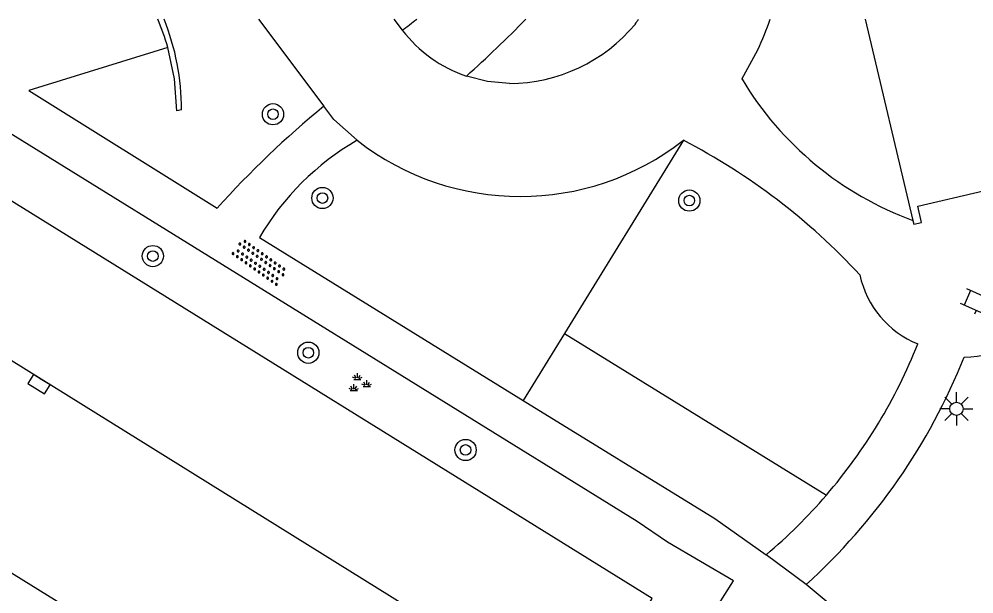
# Model space of a CAD drawing. Extents: x 128999 to 131010, y 395498 to 399007.
# Drawn here: x 129992.86 to 130028.87, y 398978.33 to 399000 of the extents above; entities that cross this region are included whole.
import ezdxf

# ---------------------------------------------------------------- set-up
doc = ezdxf.new("R2010")
doc.units = 0
for name, color, linetype in [('gg-afsc-muur', 7, 'Continuous'), ('gg-bbg-hoofdgebouw', 7, 'Continuous'), ('gg-knt-verharding', 7, 'Continuous'), ('gg-knt-verharding nz', 7, 'Continuous'), ('gt-grn-groengrens', 7, 'Continuous'), ('gt-symb-boom', 7, 'Continuous'), ('gt-symb-groenvak', 7, 'Continuous'), ('gt-symb-klinker verharding', 7, 'Continuous'), ('gt-symb-kolk', 7, 'Continuous'), ('gt-symb-lichtmast', 7, 'Continuous'), ('gt-symb-overige verharding', 7, 'Continuous')]:
    doc.layers.add(name, color=color, linetype=linetype)

# ---------------------------------------------------------------- blocks, each defined once
blk = doc.blocks.new('gt0-KL1')
at = {"layer": 'gt-symb-klinker verharding'}
for p, q in [((-0.5, 0.3), (-0.5, 0.45)), ((0.5, 0.3), (0.5, 0.45)), ((-1.15, 0.3), (1.15, 0.3)), ((-1, -0.3), (-1, 0.3)), ((0, -0.3), (0, 0.3)), ((1, -0.3), (1, 0.3)), ((-1.15, -0.3), (1.15, -0.3)), ((-0.5, -0.45), (-0.5, -0.3)), ((0.5, -0.45), (0.5, -0.3))]:
    blk.add_line(p, q, dxfattribs=at)
blk = doc.blocks.new('gt0-LMAST')
at = {"layer": 'gt-symb-lichtmast'}
for p, q in [((-0.182, 0.173), (-0.447, 0.438)), ((-0.005, 0.246), (-0.005, 0.621)), ((0.172, 0.173), (0.437, 0.438)), ((-0.255, -0.004), (-0.63, -0.004)), ((-0.182, -0.181), (-0.447, -0.446)), ((-0.005, -0.254), (-0.005, -0.629)), ((0.437, -0.446), (0.172, -0.181)), ((0.245, -0.004), (0.62, -0.004))]:
    blk.add_line(p, q, dxfattribs=at)
blk.add_circle((-0.005, -0.004), 0.25, dxfattribs=at)
blk = doc.blocks.new('gt0-BOOM')
at = {"layer": 'gt-symb-boom'}
for radius in [0.4, 0.2]:
    blk.add_circle((0, 0), radius, dxfattribs=at)
blk = doc.blocks.new('gt0-GRVAK')
at = {"layer": 'gt-symb-groenvak'}
for p, q in [((-0.047, 0.214), (-0.047, 0.393)), ((-0.11, 0.189), (-0.228, 0.24)), ((-0.182, 0.153), (0.088, 0.153)), ((-0.091, 0.211), (-0.156, 0.322)), ((-0.004, 0.211), (0.061, 0.322)), ((0.015, 0.189), (0.133, 0.24)), ((0.262, -0.052), (0.197, 0.059)), ((0.305, -0.049), (0.305, 0.13)), ((0.349, -0.052), (0.414, 0.059)), ((-0.245, -0.228), (-0.363, -0.177)), ((-0.318, -0.264), (-0.047, -0.264)), ((-0.226, -0.206), (-0.291, -0.095)), ((-0.183, -0.203), (-0.183, -0.024)), ((-0.139, -0.206), (-0.074, -0.095)), ((-0.12, -0.228), (-0.002, -0.177)), ((0.243, -0.074), (0.125, -0.023)), ((0.17, -0.11), (0.441, -0.11)), ((0.368, -0.074), (0.486, -0.023))]:
    blk.add_line(p, q, dxfattribs=at)
blk = doc.blocks.new('gt0-KOLK')
at = {"layer": 'gt-symb-kolk'}
blk.add_lwpolyline([(0, 0), (0.375, 0), (0.375, 0.4), (-0.375, 0.4), (-0.375, 0), (0, 0)], dxfattribs=at)
blk = doc.blocks.new('gt0-OVH')
at = {"layer": 'gt-symb-overige verharding'}
for points in [[(-0.972, 0.298), (-0.967, 0.308), (-0.965, 0.319), (-0.966, 0.33), (-0.971, 0.34), (-0.978, 0.348), (-0.988, 0.353), (-0.999, 0.355), (-1.01, 0.354), (-1.02, 0.349), (-1.028, 0.342), (-1.033, 0.332), (-1.035, 0.321), (-1.034, 0.31), (-1.029, 0.3), (-1.022, 0.292), (-1.012, 0.287), (-1.001, 0.285), (-0.99, 0.286), (-0.98, 0.291)], [(-0.872, 0.106), (-0.867, 0.116), (-0.865, 0.126), (-0.866, 0.137), (-0.871, 0.147), (-0.878, 0.156), (-0.888, 0.161), (-0.899, 0.163), (-0.91, 0.162), (-0.92, 0.157), (-0.928, 0.15), (-0.933, 0.14), (-0.935, 0.129), (-0.934, 0.118), (-0.929, 0.108), (-0.922, 0.1), (-0.912, 0.095), (-0.901, 0.092), (-0.89, 0.094), (-0.88, 0.098)], [(-0.772, 0.298), (-0.767, 0.308), (-0.765, 0.319), (-0.766, 0.33), (-0.771, 0.34), (-0.778, 0.348), (-0.788, 0.353), (-0.799, 0.355), (-0.81, 0.354), (-0.82, 0.349), (-0.828, 0.342), (-0.833, 0.332), (-0.835, 0.321), (-0.834, 0.31), (-0.829, 0.3), (-0.822, 0.292), (-0.812, 0.287), (-0.801, 0.285), (-0.79, 0.286), (-0.78, 0.291)], [(-0.672, 0.106), (-0.667, 0.116), (-0.665, 0.126), (-0.666, 0.137), (-0.671, 0.147), (-0.678, 0.156), (-0.688, 0.161), (-0.699, 0.163), (-0.71, 0.162), (-0.72, 0.157), (-0.728, 0.15), (-0.733, 0.14), (-0.735, 0.129), (-0.734, 0.118), (-0.729, 0.108), (-0.722, 0.1), (-0.712, 0.095), (-0.701, 0.092), (-0.69, 0.094), (-0.68, 0.098)], [(-0.572, 0.298), (-0.567, 0.308), (-0.565, 0.319), (-0.566, 0.33), (-0.571, 0.34), (-0.578, 0.348), (-0.588, 0.353), (-0.599, 0.355), (-0.61, 0.354), (-0.62, 0.349), (-0.628, 0.342), (-0.633, 0.332), (-0.635, 0.321), (-0.634, 0.31), (-0.629, 0.3), (-0.622, 0.292), (-0.612, 0.287), (-0.601, 0.285), (-0.59, 0.286), (-0.58, 0.291)], [(-0.472, 0.106), (-0.467, 0.116), (-0.465, 0.126), (-0.466, 0.137), (-0.471, 0.147), (-0.478, 0.156), (-0.488, 0.161), (-0.499, 0.163), (-0.51, 0.162), (-0.52, 0.157), (-0.528, 0.15), (-0.533, 0.14), (-0.535, 0.129), (-0.534, 0.118), (-0.529, 0.108), (-0.522, 0.1), (-0.512, 0.095), (-0.501, 0.092), (-0.49, 0.094), (-0.48, 0.098)], [(-0.372, 0.298), (-0.367, 0.308), (-0.365, 0.319), (-0.366, 0.33), (-0.371, 0.34), (-0.378, 0.348), (-0.388, 0.353), (-0.399, 0.355), (-0.41, 0.354), (-0.42, 0.349), (-0.428, 0.342), (-0.433, 0.332), (-0.435, 0.321), (-0.434, 0.31), (-0.429, 0.3), (-0.422, 0.292), (-0.412, 0.287), (-0.401, 0.285), (-0.39, 0.286), (-0.38, 0.291)], [(-0.272, 0.106), (-0.267, 0.116), (-0.265, 0.126), (-0.266, 0.137), (-0.271, 0.147), (-0.278, 0.156), (-0.288, 0.161), (-0.299, 0.163), (-0.31, 0.162), (-0.32, 0.157), (-0.328, 0.15), (-0.333, 0.14), (-0.335, 0.129), (-0.334, 0.118), (-0.329, 0.108), (-0.322, 0.1), (-0.312, 0.095), (-0.301, 0.092), (-0.29, 0.094), (-0.28, 0.098)], [(-0.172, 0.298), (-0.167, 0.308), (-0.165, 0.319), (-0.166, 0.33), (-0.171, 0.34), (-0.178, 0.348), (-0.188, 0.353), (-0.199, 0.355), (-0.21, 0.354), (-0.22, 0.349), (-0.228, 0.342), (-0.233, 0.332), (-0.235, 0.321), (-0.234, 0.31), (-0.229, 0.3), (-0.222, 0.292), (-0.212, 0.287), (-0.201, 0.285), (-0.19, 0.286), (-0.18, 0.291)], [(-0.072, 0.106), (-0.067, 0.116), (-0.065, 0.126), (-0.066, 0.137), (-0.071, 0.147), (-0.078, 0.156), (-0.088, 0.161), (-0.099, 0.163), (-0.11, 0.162), (-0.12, 0.157), (-0.128, 0.15), (-0.133, 0.14), (-0.135, 0.129), (-0.134, 0.118), (-0.129, 0.108), (-0.122, 0.1), (-0.112, 0.095), (-0.101, 0.092), (-0.09, 0.094), (-0.08, 0.098)], [(0.028, 0.298), (0.033, 0.308), (0.035, 0.319), (0.034, 0.33), (0.029, 0.34), (0.022, 0.348), (0.012, 0.353), (0.001, 0.355), (-0.01, 0.354), (-0.02, 0.349), (-0.028, 0.342), (-0.033, 0.332), (-0.035, 0.321), (-0.034, 0.31), (-0.029, 0.3), (-0.022, 0.292), (-0.012, 0.287), (-0.001, 0.285), (0.01, 0.286), (0.02, 0.291)], [(0.128, 0.106), (0.133, 0.116), (0.135, 0.126), (0.134, 0.137), (0.129, 0.147), (0.122, 0.156), (0.112, 0.161), (0.101, 0.163), (0.09, 0.162), (0.08, 0.157), (0.072, 0.15), (0.067, 0.14), (0.065, 0.129), (0.066, 0.118), (0.071, 0.108), (0.078, 0.1), (0.088, 0.095), (0.099, 0.092), (0.11, 0.094), (0.12, 0.098)], [(0.228, 0.298), (0.233, 0.308), (0.235, 0.319), (0.234, 0.33), (0.229, 0.34), (0.222, 0.348), (0.212, 0.353), (0.201, 0.355), (0.19, 0.354), (0.18, 0.349), (0.172, 0.342), (0.167, 0.332), (0.165, 0.321), (0.166, 0.31), (0.171, 0.3), (0.178, 0.292), (0.188, 0.287), (0.199, 0.285), (0.21, 0.286), (0.22, 0.291)], [(0.328, 0.106), (0.333, 0.116), (0.335, 0.126), (0.334, 0.137), (0.329, 0.147), (0.322, 0.156), (0.312, 0.161), (0.301, 0.163), (0.29, 0.162), (0.28, 0.157), (0.272, 0.15), (0.267, 0.14), (0.265, 0.129), (0.266, 0.118), (0.271, 0.108), (0.278, 0.1), (0.288, 0.095), (0.299, 0.092), (0.31, 0.094), (0.32, 0.098)], [(0.428, 0.298), (0.433, 0.308), (0.435, 0.319), (0.434, 0.33), (0.429, 0.34), (0.422, 0.348), (0.412, 0.353), (0.401, 0.355), (0.39, 0.354), (0.38, 0.349), (0.372, 0.342), (0.367, 0.332), (0.365, 0.321), (0.366, 0.31), (0.371, 0.3), (0.378, 0.292), (0.388, 0.287), (0.399, 0.285), (0.41, 0.286), (0.42, 0.291)], [(0.528, 0.106), (0.533, 0.116), (0.535, 0.126), (0.534, 0.137), (0.529, 0.147), (0.522, 0.156), (0.512, 0.161), (0.501, 0.163), (0.49, 0.162), (0.48, 0.157), (0.472, 0.15), (0.467, 0.14), (0.465, 0.129), (0.466, 0.118), (0.471, 0.108), (0.478, 0.1), (0.488, 0.095), (0.499, 0.092), (0.51, 0.094), (0.52, 0.098)], [(0.628, 0.298), (0.633, 0.308), (0.635, 0.319), (0.634, 0.33), (0.629, 0.34), (0.622, 0.348), (0.612, 0.353), (0.601, 0.355), (0.59, 0.354), (0.58, 0.349), (0.572, 0.342), (0.567, 0.332), (0.565, 0.321), (0.566, 0.31), (0.571, 0.3), (0.578, 0.292), (0.588, 0.287), (0.599, 0.285), (0.61, 0.286), (0.62, 0.291)], [(0.728, 0.106), (0.733, 0.116), (0.735, 0.126), (0.734, 0.137), (0.729, 0.147), (0.722, 0.156), (0.712, 0.161), (0.701, 0.163), (0.69, 0.162), (0.68, 0.157), (0.672, 0.15), (0.667, 0.14), (0.665, 0.129), (0.666, 0.118), (0.671, 0.108), (0.678, 0.1), (0.688, 0.095), (0.699, 0.092), (0.71, 0.094), (0.72, 0.098)], [(0.828, 0.298), (0.833, 0.308), (0.835, 0.319), (0.834, 0.33), (0.829, 0.34), (0.822, 0.348), (0.812, 0.353), (0.801, 0.355), (0.79, 0.354), (0.78, 0.349), (0.772, 0.342), (0.767, 0.332), (0.765, 0.321), (0.766, 0.31), (0.771, 0.3), (0.778, 0.292), (0.788, 0.287), (0.799, 0.285), (0.81, 0.286), (0.82, 0.291)], [(0.928, 0.106), (0.933, 0.116), (0.935, 0.126), (0.934, 0.137), (0.929, 0.147), (0.922, 0.156), (0.912, 0.161), (0.901, 0.163), (0.89, 0.162), (0.88, 0.157), (0.872, 0.15), (0.867, 0.14), (0.865, 0.129), (0.866, 0.118), (0.871, 0.108), (0.878, 0.1), (0.888, 0.095), (0.899, 0.092), (0.91, 0.094), (0.92, 0.098)], [(1.028, 0.298), (1.033, 0.308), (1.035, 0.319), (1.034, 0.33), (1.029, 0.34), (1.022, 0.348), (1.012, 0.353), (1.001, 0.355), (0.99, 0.354), (0.98, 0.349), (0.972, 0.342), (0.967, 0.332), (0.965, 0.321), (0.966, 0.31), (0.971, 0.3), (0.978, 0.292), (0.988, 0.287), (0.999, 0.285), (1.01, 0.286), (1.02, 0.291)], [(-0.972, -0.142), (-0.967, -0.132), (-0.965, -0.121), (-0.966, -0.11), (-0.971, -0.1), (-0.978, -0.092), (-0.988, -0.087), (-0.999, -0.085), (-1.01, -0.086), (-1.02, -0.091), (-1.028, -0.098), (-1.033, -0.108), (-1.035, -0.119), (-1.034, -0.13), (-1.029, -0.14), (-1.022, -0.148), (-1.012, -0.153), (-1.001, -0.155), (-0.99, -0.154), (-0.98, -0.149)], [(-0.872, -0.334), (-0.867, -0.324), (-0.865, -0.314), (-0.866, -0.303), (-0.871, -0.293), (-0.878, -0.284), (-0.888, -0.279), (-0.899, -0.277), (-0.91, -0.278), (-0.92, -0.283), (-0.928, -0.29), (-0.933, -0.3), (-0.935, -0.311), (-0.934, -0.322), (-0.929, -0.332), (-0.922, -0.34), (-0.912, -0.345), (-0.901, -0.348), (-0.89, -0.346), (-0.88, -0.342)], [(-0.772, -0.142), (-0.767, -0.132), (-0.765, -0.121), (-0.766, -0.11), (-0.771, -0.1), (-0.778, -0.092), (-0.788, -0.087), (-0.799, -0.085), (-0.81, -0.086), (-0.82, -0.091), (-0.828, -0.098), (-0.833, -0.108), (-0.835, -0.119), (-0.834, -0.13), (-0.829, -0.14), (-0.822, -0.148), (-0.812, -0.153), (-0.801, -0.155), (-0.79, -0.154), (-0.78, -0.149)], [(-0.672, -0.334), (-0.667, -0.324), (-0.665, -0.314), (-0.666, -0.303), (-0.671, -0.293), (-0.678, -0.284), (-0.688, -0.279), (-0.699, -0.277), (-0.71, -0.278), (-0.72, -0.283), (-0.728, -0.29), (-0.733, -0.3), (-0.735, -0.311), (-0.734, -0.322), (-0.729, -0.332), (-0.722, -0.34), (-0.712, -0.345), (-0.701, -0.348), (-0.69, -0.346), (-0.68, -0.342)], [(-0.572, -0.142), (-0.567, -0.132), (-0.565, -0.121), (-0.566, -0.11), (-0.571, -0.1), (-0.578, -0.092), (-0.588, -0.087), (-0.599, -0.085), (-0.61, -0.086), (-0.62, -0.091), (-0.628, -0.098), (-0.633, -0.108), (-0.635, -0.119), (-0.634, -0.13), (-0.629, -0.14), (-0.622, -0.148), (-0.612, -0.153), (-0.601, -0.155), (-0.59, -0.154), (-0.58, -0.149)], [(-0.472, -0.334), (-0.467, -0.324), (-0.465, -0.314), (-0.466, -0.303), (-0.471, -0.293), (-0.478, -0.284), (-0.488, -0.279), (-0.499, -0.277), (-0.51, -0.278), (-0.52, -0.283), (-0.528, -0.29), (-0.533, -0.3), (-0.535, -0.311), (-0.534, -0.322), (-0.529, -0.332), (-0.522, -0.34), (-0.512, -0.345), (-0.501, -0.348), (-0.49, -0.346), (-0.48, -0.342)], [(-0.372, -0.142), (-0.367, -0.132), (-0.365, -0.121), (-0.366, -0.11), (-0.371, -0.1), (-0.378, -0.092), (-0.388, -0.087), (-0.399, -0.085), (-0.41, -0.086), (-0.42, -0.091), (-0.428, -0.098), (-0.433, -0.108), (-0.435, -0.119), (-0.434, -0.13), (-0.429, -0.14), (-0.422, -0.148), (-0.412, -0.153), (-0.401, -0.155), (-0.39, -0.154), (-0.38, -0.149)], [(-0.272, -0.334), (-0.267, -0.324), (-0.265, -0.314), (-0.266, -0.303), (-0.271, -0.293), (-0.278, -0.284), (-0.288, -0.279), (-0.299, -0.277), (-0.31, -0.278), (-0.32, -0.283), (-0.328, -0.29), (-0.333, -0.3), (-0.335, -0.311), (-0.334, -0.322), (-0.329, -0.332), (-0.322, -0.34), (-0.312, -0.345), (-0.301, -0.348), (-0.29, -0.346), (-0.28, -0.342)], [(-0.172, -0.142), (-0.167, -0.132), (-0.165, -0.121), (-0.166, -0.11), (-0.171, -0.1), (-0.178, -0.092), (-0.188, -0.087), (-0.199, -0.085), (-0.21, -0.086), (-0.22, -0.091), (-0.228, -0.098), (-0.233, -0.108), (-0.235, -0.119), (-0.234, -0.13), (-0.229, -0.14), (-0.222, -0.148), (-0.212, -0.153), (-0.201, -0.155), (-0.19, -0.154), (-0.18, -0.149)], [(-0.072, -0.334), (-0.067, -0.324), (-0.065, -0.314), (-0.066, -0.303), (-0.071, -0.293), (-0.078, -0.284), (-0.088, -0.279), (-0.099, -0.277), (-0.11, -0.278), (-0.12, -0.283), (-0.128, -0.29), (-0.133, -0.3), (-0.135, -0.311), (-0.134, -0.322), (-0.129, -0.332), (-0.122, -0.34), (-0.112, -0.345), (-0.101, -0.348), (-0.09, -0.346), (-0.08, -0.342)], [(0.028, -0.142), (0.033, -0.132), (0.035, -0.121), (0.034, -0.11), (0.029, -0.1), (0.022, -0.092), (0.012, -0.087), (0.001, -0.085), (-0.01, -0.086), (-0.02, -0.091), (-0.028, -0.098), (-0.033, -0.108), (-0.035, -0.119), (-0.034, -0.13), (-0.029, -0.14), (-0.022, -0.148), (-0.012, -0.153), (-0.001, -0.155), (0.01, -0.154), (0.02, -0.149)], [(0.128, -0.334), (0.133, -0.324), (0.135, -0.314), (0.134, -0.303), (0.129, -0.293), (0.122, -0.284), (0.112, -0.279), (0.101, -0.277), (0.09, -0.278), (0.08, -0.283), (0.072, -0.29), (0.067, -0.3), (0.065, -0.311), (0.066, -0.322), (0.071, -0.332), (0.078, -0.34), (0.088, -0.345), (0.099, -0.348), (0.11, -0.346), (0.12, -0.342)], [(0.228, -0.142), (0.233, -0.132), (0.235, -0.121), (0.234, -0.11), (0.229, -0.1), (0.222, -0.092), (0.212, -0.087), (0.201, -0.085), (0.19, -0.086), (0.18, -0.091), (0.172, -0.098), (0.167, -0.108), (0.165, -0.119), (0.166, -0.13), (0.171, -0.14), (0.178, -0.148), (0.188, -0.153), (0.199, -0.155), (0.21, -0.154), (0.22, -0.149)], [(0.328, -0.334), (0.333, -0.324), (0.335, -0.314), (0.334, -0.303), (0.329, -0.293), (0.322, -0.284), (0.312, -0.279), (0.301, -0.277), (0.29, -0.278), (0.28, -0.283), (0.272, -0.29), (0.267, -0.3), (0.265, -0.311), (0.266, -0.322), (0.271, -0.332), (0.278, -0.34), (0.288, -0.345), (0.299, -0.348), (0.31, -0.346), (0.32, -0.342)], [(0.428, -0.142), (0.433, -0.132), (0.435, -0.121), (0.434, -0.11), (0.429, -0.1), (0.422, -0.092), (0.412, -0.087), (0.401, -0.085), (0.39, -0.086), (0.38, -0.091), (0.372, -0.098), (0.367, -0.108), (0.365, -0.119), (0.366, -0.13), (0.371, -0.14), (0.378, -0.148), (0.388, -0.153), (0.399, -0.155), (0.41, -0.154), (0.42, -0.149)], [(0.528, -0.334), (0.533, -0.324), (0.535, -0.314), (0.534, -0.303), (0.529, -0.293), (0.522, -0.284), (0.512, -0.279), (0.501, -0.277), (0.49, -0.278), (0.48, -0.283), (0.472, -0.29), (0.467, -0.3), (0.465, -0.311), (0.466, -0.322), (0.471, -0.332), (0.478, -0.34), (0.488, -0.345), (0.499, -0.348), (0.51, -0.346), (0.52, -0.342)], [(0.628, -0.142), (0.633, -0.132), (0.635, -0.121), (0.634, -0.11), (0.629, -0.1), (0.622, -0.092), (0.612, -0.087), (0.601, -0.085), (0.59, -0.086), (0.58, -0.091), (0.572, -0.098), (0.567, -0.108), (0.565, -0.119), (0.566, -0.13), (0.571, -0.14), (0.578, -0.148), (0.588, -0.153), (0.599, -0.155), (0.61, -0.154), (0.62, -0.149)], [(0.728, -0.334), (0.733, -0.324), (0.735, -0.314), (0.734, -0.303), (0.729, -0.293), (0.722, -0.284), (0.712, -0.279), (0.701, -0.277), (0.69, -0.278), (0.68, -0.283), (0.672, -0.29), (0.667, -0.3), (0.665, -0.311), (0.666, -0.322), (0.671, -0.332), (0.678, -0.34), (0.688, -0.345), (0.699, -0.348), (0.71, -0.346), (0.72, -0.342)], [(0.828, -0.142), (0.833, -0.132), (0.835, -0.121), (0.834, -0.11), (0.829, -0.1), (0.822, -0.092), (0.812, -0.087), (0.801, -0.085), (0.79, -0.086), (0.78, -0.091), (0.772, -0.098), (0.767, -0.108), (0.765, -0.119), (0.766, -0.13), (0.771, -0.14), (0.778, -0.148), (0.788, -0.153), (0.799, -0.155), (0.81, -0.154), (0.82, -0.149)], [(0.928, -0.334), (0.933, -0.324), (0.935, -0.314), (0.934, -0.303), (0.929, -0.293), (0.922, -0.284), (0.912, -0.279), (0.901, -0.277), (0.89, -0.278), (0.88, -0.283), (0.872, -0.29), (0.867, -0.3), (0.865, -0.311), (0.866, -0.322), (0.871, -0.332), (0.878, -0.34), (0.888, -0.345), (0.899, -0.348), (0.91, -0.346), (0.92, -0.342)], [(1.028, -0.142), (1.033, -0.132), (1.035, -0.121), (1.034, -0.11), (1.029, -0.1), (1.022, -0.092), (1.012, -0.087), (1.001, -0.085), (0.99, -0.086), (0.98, -0.091), (0.972, -0.098), (0.967, -0.108), (0.965, -0.119), (0.966, -0.13), (0.971, -0.14), (0.978, -0.148), (0.988, -0.153), (0.999, -0.155), (1.01, -0.154), (1.02, -0.149)]]:
    blk.add_lwpolyline(points, close=True, dxfattribs=at)

msp = doc.modelspace()

# ---------------------------------------------------------------- linework, layer by layer
at = {"layer": 'gg-afsc-muur'}
msp.add_lwpolyline([(129998.992, 398996.577), (129998.81, 398996.546), (129998.719, 398997.752), (129998.468, 398998.936)], dxfattribs=at)
for centre, radius, start, end in [((129989.969, 398996.546), 8.829, 15.7046, 23.0289), ((129989.783, 398996.569), 9.209, 0.0501, 21.8736)]:
    msp.add_arc(centre, radius, start, end, dxfattribs=at)
at = {"layer": 'gg-bbg-hoofdgebouw'}
msp.add_line((130024.774, 399000), (130026.571, 398992.413), dxfattribs=at)
msp.add_lwpolyline([(130026.571, 398992.413), (130026.605, 398992.271), (130026.897, 398992.339), (130026.754, 398992.953), (130031.711, 398994.109), (130032.017, 398992.855), (130032.517, 398990.732)], dxfattribs=at)
at = {"layer": 'gg-knt-verharding'}
for p, q in [((130001.895, 399000), (130004.355, 398996.714)), ((130006.998, 399000), (130007.312, 398999.579)), ((130020.126, 398997.737), (130020.722, 398998.84)), ((130001.926, 398991.764), (130011.872, 398985.63)), ((130022.54, 398978.684), (130021.038, 398979.812))]:
    msp.add_line(p, q, dxfattribs=at)
for points in [[(130015.545, 398972.106), (130019.807, 398978.822), (130017.318, 398980.289), (130016.178, 398981.058), (129985.945, 398999.764), (129981.317, 398992.714)], [(129998.468, 398998.936), (129993.235, 398997.308), (130000.331, 398992.869)], [(130011.356, 398997.577), (130010.533, 398997.651), (130009.732, 398997.854)], [(130014.177, 398973.759), (130014.293, 398974.179), (130016.74, 398978.164), (129986.224, 398997.07), (129983.542, 398992.75)], [(130005.614, 398995.433), (130004.727, 398996.215), (130004.355, 398996.714)], [(130011.872, 398985.63), (130019.104, 398981.171), (130021.038, 398979.812)], [(130039.268, 398960.063), (130038.296, 398961.125), (130037.452, 398962.155), (130035.928, 398964.812), (130034.784, 398966.593), (130033.526, 398968.295), (130032.919, 398968.986), (130029.639, 398972.418), (130026.311, 398975.555), (130022.54, 398978.684)]]:
    msp.add_lwpolyline(points, dxfattribs=at)
for centre, radius, start, end in [((129987.369, 399026.106), 33.187, 306.9367, 308.1297), ((129979.461, 399031.739), 45.437, 311.7763, 315.6915), ((130008.34, 399004.861), 9.262, 326.9461, 328.3448), ((130010.041, 399003.852), 11.798, 334.8597, 340.9426), ((130011.384, 399002.731), 5.149, 217.7451, 251.2916), ((130011.34, 399003.776), 6.199, 270.1505, 320.2145), ((130030.863, 399004.172), 12.517, 210.934, 249.9481), ((130027.604, 398968.354), 36.671, 129.3448, 138.049), ((130010.687, 398986.646), 10.147, 119.9985, 149.7055), ((130011.766, 399003.305), 9.991, 231.99, 307.9914), ((130006.705, 398973.826), 24.341, 42.7841, 62.5748), ((130028.117, 398991.125), 3.63, 192.1888, 247.941), ((130028.431, 398991.398), 4.14, 271.0267, 324.7344), ((130008.157, 398995.104), 19.994, 319.2642, 338.4544), ((130007.016, 398995.845), 23.141, 312.1324, 338.2206), ((130008.205, 398995.057), 19.928, 310.0901, 319.2752)]:
    msp.add_arc(centre, radius, start, end, dxfattribs=at)
at = {"layer": 'gg-knt-verharding nz'}
msp.add_line((129979.952, 398986.946), (130010.498, 398968.034), dxfattribs=at)
msp.add_lwpolyline([(129983.542, 398992.75), (130012.75, 398974.594), (130014.177, 398973.759)], dxfattribs=at)
at = {"layer": 'gt-grn-groengrens'}
for p, q in [((130017.916, 398995.431), (130013.426, 398988.149)), ((130013.426, 398988.149), (130011.872, 398985.63)), ((130013.426, 398988.149), (130023.307, 398982.056))]:
    msp.add_line(p, q, dxfattribs=at)

# ---------------------------------------------------------------- block references
at = {"layer": 'gt-symb-boom'}
for p in [(130002.438, 398996.414), (130004.303, 398993.255), (130018.14, 398993.159), (129997.907, 398991.068), (130003.772, 398987.425), (130009.701, 398983.76)]:
    msp.add_blockref('gt0-BOOM', p, dxfattribs=at)
at = {"layer": 'gt-symb-groenvak'}
msp.add_blockref('gt0-GRVAK', (130005.669, 398986.259), dxfattribs=at)
at = {"layer": 'gt-symb-klinker verharding', "rotation": 156.17710051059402}
msp.add_blockref('gt0-KL1', (130029.537, 398989.089), dxfattribs=at)
at = {"layer": 'gt-symb-kolk', "rotation": 148.20108717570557}
msp.add_blockref('gt0-KOLK', (129993.719, 398986.407), dxfattribs=at)
at = {"layer": 'gt-symb-lichtmast'}
msp.add_blockref('gt0-LMAST', (130028.217, 398985.315), dxfattribs=at)
at = {"layer": 'gt-symb-overige verharding', "rotation": 144.60889248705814}
msp.add_blockref('gt0-OVH', (130001.933, 398990.844), dxfattribs=at)

doc.saveas('drawing.dxf')
